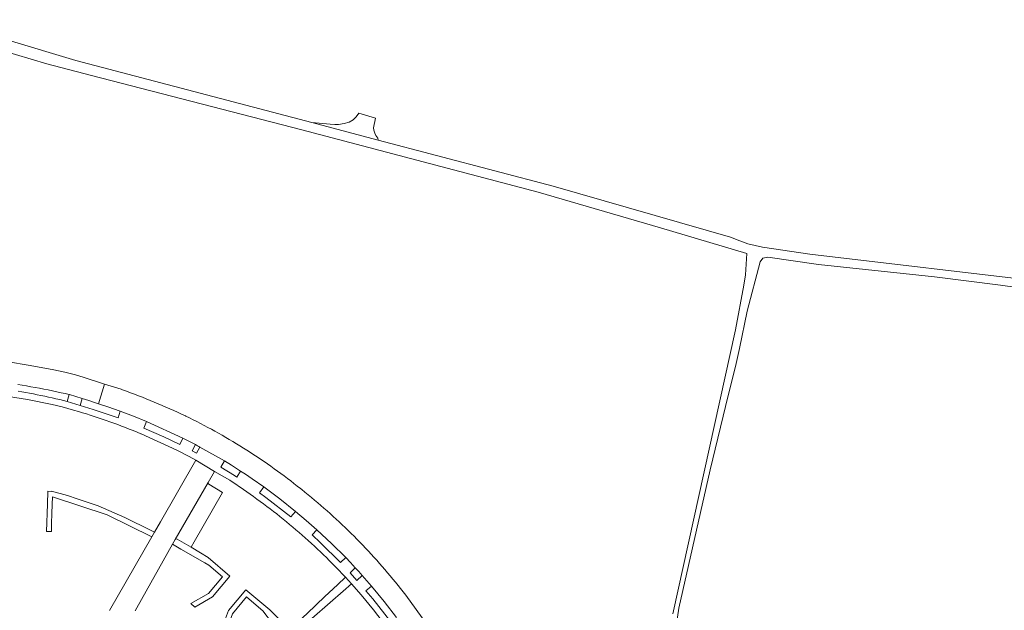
# Model space of a CAD drawing. Extents: x 146402 to 164798, y 455483 to 464134.
# Tile 559 of 575: x 162545 to 162827, y 461069 to 461238. Entities that reach past the tile are written whole.
import ezdxf

# ---------------------------------------------------------------- set-up
doc = ezdxf.new("R2010")
doc.units = 0
doc.header["$LTSCALE"] = 0.2
for name, color, linetype, lineweight in [('B-XX-VH-VERHARDING_ASFALT-GV', 252, 'CONTINUOUS', 18), ('B-XX-VH-VERHARDING_BETONSTRAATSTEEN-GV', 252, 'CONTINUOUS', 18), ('B-XX-VH-VERHARDING_FUNDERING_ZAND-GV', 252, 'CONTINUOUS', 18), ('B-XX-VH-VERHARDING_TEGEL-GV', 252, 'CONTINUOUS', 18)]:
    doc.layers.add(name, color=color, linetype=linetype, lineweight=lineweight)

msp = doc.modelspace()

# ---------------------------------------------------------------- linework, layer by layer
at = {"layer": 'B-XX-VH-VERHARDING_ASFALT-GV'}
for points in [[(162544.211, 461133.49), (162545.457, 461133.293), (162546.702, 461133.089), (162547.946, 461132.877), (162549.188, 461132.656), (162550.429, 461132.428), (162551.669, 461132.192), (162552.907, 461131.948), (162554.143, 461131.697), (162555.378, 461131.437), (162556.611, 461131.17), (162557.842, 461130.895), (162558.93, 461130.645), (162559.072, 461130.612), (162562.692, 461129.47), (162564.6, 461128.892), (162566.502, 461128.292), (162567.314, 461128.022), (162569.117, 461133.644), (162562.916, 461135.632), (162560.773, 461136.323), (162557.661, 461137.023), (162554.54, 461137.687), (162547.797, 461138.995), (162541.023, 461140.135)], [(162668.974, 461054.417), (162655.391, 461073.199), (162654.667, 461074.133), (162653.936, 461075.061), (162653.199, 461075.985), (162652.456, 461076.904), (162651.707, 461077.817), (162650.951, 461078.726), (162650.189, 461079.629), (162649.422, 461080.528), (162648.648, 461081.421), (162647.868, 461082.308), (162647.082, 461083.191), (162646.29, 461084.068), (162645.492, 461084.94), (162644.689, 461085.806), (162643.88, 461086.667), (162643.064, 461087.522), (162642.243, 461088.372), (162641.416, 461089.216), (162640.584, 461090.055), (162639.746, 461090.888), (162638.902, 461091.715), (162638.053, 461092.537), (162637.198, 461093.353), (162636.337, 461094.163), (162635.472, 461094.967), (162634.6, 461095.765), (162633.724, 461096.557), (162632.842, 461097.344), (162631.955, 461098.124), (162631.062, 461098.899), (162630.164, 461099.667), (162629.261, 461100.429), (162628.353, 461101.185), (162627.44, 461101.935), (162626.522, 461102.679), (162625.598, 461103.416), (162625.222, 461103.714), (162624.298, 461104.448), (162623.369, 461105.177), (162622.435, 461105.898), (162621.496, 461106.614), (162620.552, 461107.323), (162619.604, 461108.026), (162618.651, 461108.722), (162617.693, 461109.412), (162616.731, 461110.095), (162615.763, 461110.772), (162614.792, 461111.442), (162613.815, 461112.105), (162612.835, 461112.762), (162611.85, 461113.413), (162610.86, 461114.056), (162609.866, 461114.693), (162608.868, 461115.323), (162607.866, 461115.946), (162606.859, 461116.563), (162605.848, 461117.172), (162604.834, 461117.775), (162603.815, 461118.371), (162602.792, 461118.96), (162601.765, 461119.542), (162600.734, 461120.117), (162599.699, 461120.685), (162598.661, 461121.247), (162597.619, 461121.801), (162596.573, 461122.347), (162595.523, 461122.887), (162594.47, 461123.42), (162593.413, 461123.946), (162592.352, 461124.464), (162592.234, 461124.521), (162591.131, 461125.043), (162590.024, 461125.559), (162588.915, 461126.067), (162587.802, 461126.567), (162586.685, 461127.061), (162585.565, 461127.547), (162584.443, 461128.025), (162583.317, 461128.497), (162582.188, 461128.961), (162581.056, 461129.417), (162579.921, 461129.866), (162578.783, 461130.308), (162577.642, 461130.742), (162576.499, 461131.169), (162575.353, 461131.588), (162574.204, 461132), (162573.818, 461132.136), (162569.117, 461133.644), (162567.314, 461128.022), (162570.063, 461127.107), (162573.599, 461125.848), (162577.355, 461124.418), (162581.078, 461122.905), (162591.542, 461118.124), (162595.109, 461116.318), (162595.1, 461116.3), (162595.432, 461116.125), (162595.763, 461115.949), (162596.094, 461115.772), (162596.424, 461115.594), (162603.41, 461111.619), (162605.436, 461110.382), (162607.445, 461109.118), (162608.051, 461108.725), (162609.438, 461107.825), (162611.412, 461106.506), (162614.684, 461104.207), (162619.293, 461100.773), (162623.79, 461097.193), (162626.873, 461094.599), (162629.896, 461091.936), (162634.103, 461088.022), (162638.182, 461083.976), (162639.56, 461082.52), (162640.923, 461081.049), (162641.937, 461079.933), (162642.941, 461078.808), (162644.258, 461077.305), (162645.558, 461075.788), (162649.209, 461071.342), (162652.719, 461066.783)]]:
    msp.add_lwpolyline(points, dxfattribs=at)
at = {"layer": 'B-XX-VH-VERHARDING_BETONSTRAATSTEEN-GV'}
for points in [[(162559.072, 461130.612), (162558.93, 461130.645), (162558.325, 461128.659), (162558.387, 461128.643), (162562.145, 461127.543), (162562.692, 461129.47)], [(162598.752, 461105.194), (162598.783, 461105.493), (162589.34, 461089.103), (162589.572, 461089.299), (162589.874, 461089.272), (162593.885, 461086.953), (162594.739, 461088.437), (162597.348, 461092.943), (162602.914, 461102.582), (162598.942, 461104.96)], [(162558.497, 461101.7), (162553.912, 461103.003), (162553.89, 461102.859), (162552.864, 461102.992), (162552.718, 461099.256), (162552.435, 461091.472), (162553.843, 461091.407), (162553.913, 461093.676), (162554.013, 461096.557), (162554.102, 461099.142), (162554.194, 461101.35), (162569.813, 461096.151), (162582.638, 461089.928), (162583.386, 461091.213), (162582.456, 461091.688), (162574.924, 461095.43), (162567.259, 461098.728), (162564.687, 461099.6), (162561.206, 461100.781)], [(162589.874, 461089.272), (162589.572, 461089.299), (162589.34, 461089.103), (162588.581, 461087.765), (162590.99, 461086.38), (162597.862, 461082.448), (162598.99, 461081.803), (162602.906, 461078.486), (162598.85, 461073.688), (162593.77, 461070.84), (162594.996, 461069.811), (162599.972, 461072.739), (162604.978, 461078.659), (162598.731, 461083.967), (162596.599, 461085.339), (162593.885, 461086.953)], [(162639.825, 461076.451), (162638.117, 461078.336), (162635.836, 461076.186), (162632.21, 461072.779), (162627.126, 461067.996), (162624.835, 461065.841), (162622.173, 461063.337), (162616.45, 461069.017), (162609.58, 461074.752), (162604.591, 461068.832), (162602.577, 461063.445), (162603.787, 461062.429), (162605.716, 461067.885), (162609.764, 461072.689), (162614.557, 461068.585), (162615.06, 461067.937), (162619.926, 461061.673), (162621.693, 461059.288), (162624.485, 461061.407), (162623.748, 461062.353), (162628.447, 461066.474), (162633.72, 461071.097), (162637.464, 461074.353)]]:
    msp.add_lwpolyline(points, close=True, dxfattribs=at)
msp.add_lwpolyline([(162577.838, 461068.739), (162578.317, 461069.586), (162588.581, 461087.765), (162589.34, 461089.103), (162598.783, 461105.493), (162600.63, 461108.65), (162595.197, 461111.853), (162585.109, 461094.224), (162583.386, 461091.213), (162582.638, 461089.928), (162570.458, 461068.772)], dxfattribs=at)
at = {"layer": 'B-XX-VH-VERHARDING_FUNDERING_ZAND-GV'}
for points in [[(162839.275, 461162.805), (162771.175, 461170.795), (162757.619, 461172.811), (162753.378, 461173.742), (162751.136, 461174.627), (162748.459, 461175.683), (162697.597, 461190.266), (162647.514, 461203.481), (162628.479, 461208.502), (162560.837, 461226.285), (162521.956, 461237.95)], [(162521.04, 461234.668), (162552.508, 461225.294), (162565.324, 461221.979), (162625.59, 461206.46), (162693.334, 461188.575), (162728.379, 461178.366), (162753.15, 461170.971), (162752.765, 461164.921), (162752.318, 461161.92), (162749.923, 461149.154), (162731.961, 461067.82)], [(162833.856, 461009.045), (162805.326, 461023.109), (162775.743, 461038.94), (162759.061, 461047.211), (162740.982, 461056.537), (162736.981, 461058.125), (162734.846, 461059.724), (162733.46, 461061.89), (162732.957, 461065.009), (162733.656, 461069.522), (162742.66, 461109.089), (162747.79, 461130.396), (162749.919, 461138.694), (162751.077, 461143.809), (162753.254, 461154.489), (162756.943, 461168.599), (162757.687, 461169.718), (162759.108, 461169.978), (162773.668, 461167.899), (162806.949, 461164.36), (162825.86, 461161.959), (162905.489, 461150.784)]]:
    msp.add_lwpolyline(points, dxfattribs=at)
msp.add_lwpolyline([(162646.687, 461209.806), (162641.972, 461211.187), (162641.222, 461210.17), (162640.282, 461209.271), (162639.139, 461208.655), (162637.748, 461208.237), (162636.11, 461207.919), (162635.06, 461207.933), (162633.691, 461208.035), (162628.479, 461208.502), (162647.514, 461203.481), (162647.358, 461204.082), (162646.803, 461204.813), (162646.507, 461205.465), (162646.279, 461206.291), (162646.112, 461207.042)], close=True, dxfattribs=at)
at = {"layer": 'B-XX-VH-VERHARDING_TEGEL-GV'}
for points in [[(162537.81, 461130.672), (162547.005, 461129.26), (162554.061, 461127.756), (162556.925, 461127.146), (162560.223, 461126.162), (162561.595, 461125.779), (162562.733, 461125.437), (162563.868, 461125.087), (162565.001, 461124.73), (162566.131, 461124.365), (162567.259, 461123.992), (162568.384, 461123.612), (162569.507, 461123.224), (162570.627, 461122.829), (162571.744, 461122.426), (162572.859, 461122.016), (162573.971, 461121.598), (162575.08, 461121.173), (162576.186, 461120.74), (162577.289, 461120.3), (162578.39, 461119.852), (162579.487, 461119.397), (162579.609, 461119.346), (162589.826, 461114.677), (162593.304, 461112.895), (162595.197, 461111.853), (162600.63, 461108.65), (162604.952, 461106.082), (162605.066, 461106.015), (162605.566, 461105.718), (162608.882, 461103.453), (162609.857, 461102.781), (162610.828, 461102.103), (162611.794, 461101.418), (162612.755, 461100.727), (162613.712, 461100.029), (162614.664, 461099.324), (162615.611, 461098.614), (162616.553, 461097.897), (162617.491, 461097.173), (162618.423, 461096.444), (162619.351, 461095.707), (162620.273, 461094.965), (162621.191, 461094.217), (162622.104, 461093.462), (162623.011, 461092.701), (162623.913, 461091.934), (162624.81, 461091.161), (162625.702, 461090.382), (162626.588, 461089.597), (162627.47, 461088.806), (162628.345, 461088.009), (162629.216, 461087.206), (162630.081, 461086.397), (162630.94, 461085.583), (162631.794, 461084.762), (162632.642, 461083.936), (162633.485, 461083.104), (162634.322, 461082.267), (162635.154, 461081.424), (162635.356, 461081.217), (162638.117, 461078.336), (162639.825, 461076.451), (162642.621, 461073.299), (162646.187, 461068.957), (162649.614, 461064.506)], [(162651.098, 461065.582), (162646.001, 461072.12), (162643.993, 461074.459), (162645.558, 461075.788), (162644.258, 461077.305), (162642.941, 461078.808), (162641.398, 461077.425), (162639.424, 461079.634), (162640.923, 461081.049), (162639.56, 461082.52), (162638.182, 461083.976), (162636.734, 461082.533), (162631.009, 461088.141), (162628.546, 461090.427), (162629.896, 461091.936), (162626.873, 461094.599), (162623.79, 461097.193), (162622.49, 461095.665), (162615.312, 461101.203), (162613.491, 461102.523), (162614.684, 461104.207), (162611.412, 461106.506), (162609.438, 461107.825), (162608.051, 461108.725), (162606.956, 461106.996), (162606.284, 461107.434), (162602.453, 461109.83), (162603.41, 461111.619), (162596.424, 461115.594), (162595.392, 461113.848), (162594.18, 461114.484), (162595.1, 461116.3), (162595.109, 461116.318), (162591.542, 461118.124), (162590.665, 461116.297), (162586.069, 461118.569), (162580.329, 461121.04), (162581.078, 461122.905), (162577.355, 461124.418), (162573.599, 461125.848), (162572.997, 461123.947), (162565.86, 461126.368), (162562.145, 461127.543), (162558.387, 461128.643), (162558.325, 461128.659), (162557.316, 461128.915), (162556.243, 461129.179), (162555.168, 461129.435), (162554.091, 461129.683), (162553.012, 461129.924), (162551.932, 461130.157), (162550.85, 461130.382), (162549.766, 461130.599), (162548.681, 461130.808), (162547.595, 461131.01), (162546.506, 461131.203), (162545.417, 461131.389), (162544.326, 461131.567)]]:
    msp.add_lwpolyline(points, dxfattribs=at)

doc.saveas('drawing.dxf')
